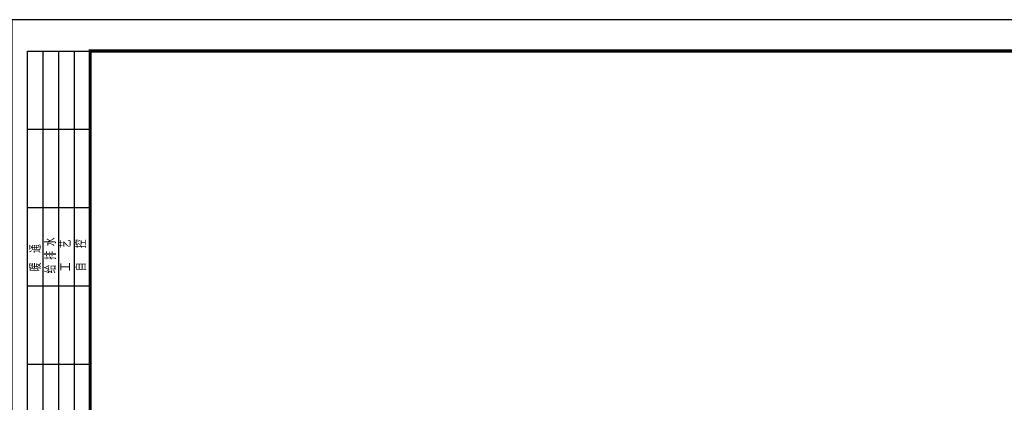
# Model space of a CAD drawing. Extents: x 1779708 to 7299578, y -1121471 to 88434.
# Tile 617 of 656: x 5617864 to 5665084, y -924775 to -906442. Entities that reach past the tile are written whole.
import ezdxf

# ---------------------------------------------------------------- set-up
doc = ezdxf.new("R2010")
doc.units = 0
doc.header["$LTSCALE"] = 1000
doc.header["$MEASUREMENT"] = 0
doc.layers.get('0').update_dxf_attribs({"linetype": 'CONTINUOUS'})
doc.layers.add('PUB_TITLE', color=4, linetype='CONTINUOUS')
doc.layers.add('修改', color=6, linetype='CONTINUOUS')
doc.styles.get("Standard").update_dxf_attribs({"font": 'GBENOR', "bigfont": 'GBCBIG'})

# ---------------------------------------------------------------- blocks, each defined once
blk = doc.blocks.new('$titleblk$00000095')
for p, q in [((-150, 20), (-150, 0)), ((-150, 20), (0, 20)), ((-125, 20), (-125, 0)), ((-100, 20), (-100, 0)), ((-75, 20), (-75, 0)), ((-75, 20), (-75, 0)), ((-50, 20), (-50, 0)), ((-25, 20), (-25, 0)), ((0, 20), (0, 0)), ((-150, 15), (-75, 15)), ((-75, 15), (0, 15)), ((-150, 10), (-75, 10)), ((-75, 10), (0, 10)), ((-150, 5), (-75, 5)), ((-75, 5), (0, 5))]:
    blk.add_line(p, q)
at = {"width": 0.8}
for s, p in [('建   筑', (-146.45, 15.65)), ('暖  通', (-70.35, 15.73)), ('结   构', (-146.45, 10.91)), ('给 排 水', (-71.03, 10.9)), ('电   气', (-146.45, 5.65)), ('工   艺', (-70.35, 6.13)), ('通   讯', (-146.45, 0.88)), ('自   控', (-70.35, 1.24))]:
    blk.add_text(s, height=3.509, dxfattribs=at).set_placement(p)
blk = doc.blocks.new('A$C36B43F05')
at = {"layer": 'PUB_TITLE'}
blk.add_lwpolyline([(0, 0), (126150, 0), (126150, 178350), (0, 178350)], close=True, dxfattribs=at)
at = {"layer": 'PUB_TITLE', "const_width": 150}
blk.add_lwpolyline([(1500, 1500), (124650, 1500), (124650, 174600), (1500, 174600)], close=True, dxfattribs=at)
at = {"layer": 'PUB_TITLE', "xscale": 149.9999994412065, "yscale": 150.0000011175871, "zscale": 149.9999994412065}
blk.add_blockref('$titleblk$00000095', (124650, 174600), dxfattribs=at)

msp = doc.modelspace()

# ---------------------------------------------------------------- block references
at = {"layer": '修改', "rotation": 90}
msp.add_blockref('A$C36B43F05', (5795839.1, -1032592.1), dxfattribs=at)

doc.saveas('drawing.dxf')
